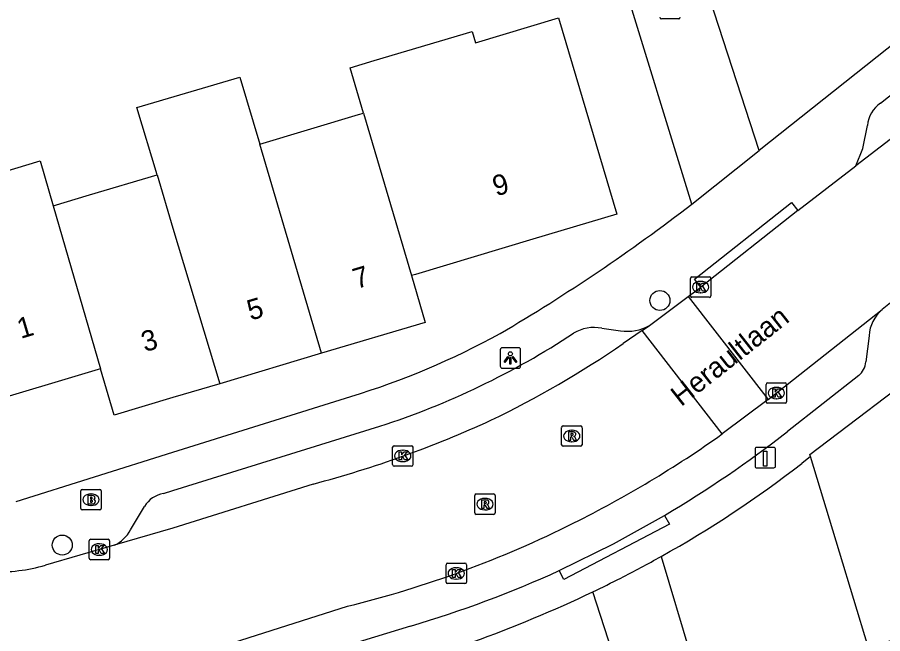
# Model space of a CAD drawing. Extents: x 157767 to 159171, y 387842 to 389425.
# Drawn here: x 158492.38 to 158534.75, y 388465.56 to 388495.71 of the extents above; entities that cross this region are included whole.
import ezdxf

# ---------------------------------------------------------------- set-up
doc = ezdxf.new("R2010")
doc.units = 0
for name, color, linetype in [('IMGEO_Boom', 7, 'Continuous'), ('IMGEO_Brandkraan', 7, 'Continuous'), ('IMGEO_Kolk', 7, 'Continuous'), ('IMGEO_Laadpaal', 7, 'Continuous'), ('IMGEO_Lichtpunt', 7, 'Continuous'), ('IMGEO_Muur', 7, 'Continuous'), ('IMGEO_Openbare_ruimte_label', 7, 'Continuous'), ('IMGEO_Pand', 7, 'Continuous'), ('IMGEO_Pand_nummerreeks', 7, 'Continuous'), ('IMGEO_Rijbaan_lokaal_open', 7, 'Continuous'), ('IMGEO_Rioolput', 7, 'Continuous'), ('IMGEO_Voetpad_open', 7, 'Continuous')]:
    doc.layers.add(name, color=color, linetype=linetype)

msp = doc.modelspace()

# ---------------------------------------------------------------- linework, layer by layer
at = {"layer": 'IMGEO_Boom'}
for centre in [(158523.843, 388481.856), (158494.578, 388469.892)]:
    msp.add_circle(centre, 0.489, dxfattribs=at)
at = {"layer": 'IMGEO_Brandkraan'}
for p, q in [((158495.56, 388472.611), (158496.412, 388472.611)), ((158495.485, 388471.685), (158495.485, 388472.537)), ((158495.973, 388472.391), (158495.998, 388472.391)), ((158496.486, 388472.537), (158496.486, 388471.685)), ((158495.996, 388471.831), (158495.971, 388471.831)), ((158496.412, 388471.611), (158495.56, 388471.611))]:
    msp.add_line(p, q, dxfattribs=at)
for points in [[(158495.56, 388472.611), (158496.412, 388472.611)], [(158495.485, 388471.685), (158495.485, 388472.537)], [(158495.833, 388472.311), (158495.833, 388471.911), (158496.046, 388471.911)], [(158496.064, 388472.311), (158495.833, 388472.311)], [(158496.012, 388472.23), (158495.958, 388472.23), (158495.958, 388472.154)], [(158496.486, 388472.537), (158496.486, 388471.685)], [(158495.958, 388472.154), (158496.011, 388472.154)], [(158496.02, 388472.078), (158495.958, 388472.078), (158495.958, 388471.997)], [(158495.958, 388471.997), (158496.02, 388471.997)], [(158496.412, 388471.611), (158495.56, 388471.611)]]:
    msp.add_lwpolyline(points, dxfattribs=at)
for centre, radius, start, end in [((158495.562, 388472.535), 0.0765, 91.552, 178.448), ((158495.562, 388472.535), 0.0765, 91.552, 178.448), ((158496.41, 388472.535), 0.0765, 1.552, 88.448), ((158496.41, 388472.535), 0.0765, 1.552, 88.448), ((158496.013, 388472.192), 0.0379, 267.8285, 90.9355), ((158496.068, 388472.166), 0.145, 59.4692, 91.5367), ((158496.093, 388472.213), 0.0922, 285.5137, 58.1501), ((158496.021, 388472.037), 0.0404, 269.8759, 90.5077), ((158496.052, 388472.162), 0.251, 268.6676, 293.5347), ((158496.098, 388472.021), 0.105, 301.3115, 78.989), ((158495.562, 388471.687), 0.0765, 181.552, 268.448), ((158495.562, 388471.687), 0.0765, 181.552, 268.448), ((158496.41, 388471.687), 0.0765, 271.552, 358.448), ((158496.41, 388471.687), 0.0765, 271.552, 358.448)]:
    msp.add_arc(centre, radius, start, end, dxfattribs=at)
for centre, major_axis, ratio, start_param, end_param in [((158495.972, 388472.111), (-0.387, 0.002), 0.722429, 4.712389, 7.853982), ((158495.997, 388472.111), (-0.39, 0.002), 0.717154, 1.570796, 4.712389)]:
    msp.add_ellipse(centre, major_axis=major_axis, ratio=ratio, start_param=start_param, end_param=end_param, dxfattribs=at)
at = {"layer": 'IMGEO_Kolk'}
for p, q in [((158524.766, 388495.639), (158523.914, 388495.639)), ((158525.335, 388482.087), (158525.335, 388482.939)), ((158525.41, 388483.013), (158526.262, 388483.013)), ((158525.823, 388482.793), (158525.848, 388482.793)), ((158526.336, 388482.939), (158526.336, 388482.087)), ((158526.262, 388482.013), (158525.41, 388482.013)), ((158525.846, 388482.233), (158525.821, 388482.233)), ((158529.043, 388476.903), (158529.043, 388477.755)), ((158529.118, 388477.829), (158529.97, 388477.829)), ((158530.044, 388477.755), (158530.044, 388476.903)), ((158529.531, 388477.609), (158529.556, 388477.609)), ((158529.554, 388477.049), (158529.529, 388477.049)), ((158529.97, 388476.829), (158529.118, 388476.829)), ((158510.826, 388474.754), (158511.678, 388474.754)), ((158510.751, 388473.828), (158510.751, 388474.68)), ((158511.239, 388474.534), (158511.264, 388474.534)), ((158511.752, 388474.68), (158511.752, 388473.828)), ((158511.262, 388473.974), (158511.237, 388473.974)), ((158511.678, 388473.754), (158510.826, 388473.754)), ((158495.895, 388469.248), (158495.895, 388470.1)), ((158495.97, 388470.174), (158496.822, 388470.174)), ((158496.896, 388470.1), (158496.896, 388469.248)), ((158496.383, 388469.954), (158496.408, 388469.954)), ((158496.406, 388469.394), (158496.381, 388469.394)), ((158496.822, 388469.174), (158495.97, 388469.174)), ((158513.369, 388468.078), (158513.369, 388468.93)), ((158513.444, 388469.004), (158514.296, 388469.004)), ((158514.37, 388468.93), (158514.37, 388468.078)), ((158513.857, 388468.784), (158513.882, 388468.784)), ((158514.296, 388468.004), (158513.444, 388468.004)), ((158513.88, 388468.224), (158513.855, 388468.224))]:
    msp.add_line(p, q, dxfattribs=at)
for points in [[(158524.766, 388495.639), (158523.914, 388495.639)], [(158525.335, 388482.087), (158525.335, 388482.939)], [(158525.41, 388483.013), (158526.262, 388483.013)], [(158526.336, 388482.939), (158526.336, 388482.087)], [(158525.656, 388482.713), (158525.779, 388482.713), (158525.779, 388482.562), (158525.909, 388482.713), (158526.073, 388482.713), (158525.927, 388482.562), (158526.08, 388482.313), (158525.928, 388482.313), (158525.843, 388482.477), (158525.779, 388482.41), (158525.779, 388482.313), (158525.656, 388482.313), (158525.656, 388482.713)], [(158526.262, 388482.013), (158525.41, 388482.013)], [(158529.043, 388476.903), (158529.043, 388477.755)], [(158529.118, 388477.829), (158529.97, 388477.829)], [(158530.044, 388477.755), (158530.044, 388476.903)], [(158529.364, 388477.529), (158529.487, 388477.529), (158529.487, 388477.378), (158529.617, 388477.529), (158529.781, 388477.529), (158529.635, 388477.378), (158529.788, 388477.129), (158529.636, 388477.129), (158529.551, 388477.293), (158529.487, 388477.226), (158529.487, 388477.129), (158529.364, 388477.129), (158529.364, 388477.529)], [(158529.97, 388476.829), (158529.118, 388476.829)], [(158510.826, 388474.754), (158511.678, 388474.754)], [(158510.751, 388473.828), (158510.751, 388474.68)], [(158511.072, 388474.454), (158511.195, 388474.454), (158511.195, 388474.303), (158511.325, 388474.454), (158511.489, 388474.454), (158511.343, 388474.303), (158511.496, 388474.054), (158511.344, 388474.054), (158511.259, 388474.218), (158511.195, 388474.151), (158511.195, 388474.054), (158511.072, 388474.054), (158511.072, 388474.454)], [(158511.752, 388474.68), (158511.752, 388473.828)], [(158511.678, 388473.754), (158510.826, 388473.754)], [(158495.895, 388469.248), (158495.895, 388470.1)], [(158495.97, 388470.174), (158496.822, 388470.174)], [(158496.896, 388470.1), (158496.896, 388469.248)], [(158496.216, 388469.874), (158496.339, 388469.874), (158496.339, 388469.723), (158496.469, 388469.874), (158496.633, 388469.874), (158496.487, 388469.723), (158496.64, 388469.474), (158496.488, 388469.474), (158496.403, 388469.638), (158496.339, 388469.571), (158496.339, 388469.474), (158496.216, 388469.474), (158496.216, 388469.874)], [(158496.822, 388469.174), (158495.97, 388469.174)], [(158513.369, 388468.078), (158513.369, 388468.93)], [(158513.444, 388469.004), (158514.296, 388469.004)], [(158514.37, 388468.93), (158514.37, 388468.078)], [(158513.69, 388468.704), (158513.813, 388468.704), (158513.813, 388468.553), (158513.943, 388468.704), (158514.107, 388468.704), (158513.961, 388468.553), (158514.114, 388468.304), (158513.962, 388468.304), (158513.877, 388468.468), (158513.813, 388468.401), (158513.813, 388468.304), (158513.69, 388468.304), (158513.69, 388468.704)], [(158514.296, 388468.004), (158513.444, 388468.004)]]:
    msp.add_lwpolyline(points, dxfattribs=at)
for centre, start, end in [((158523.916, 388495.715), 181.552, 268.448), ((158523.916, 388495.715), 181.552, 268.448), ((158524.764, 388495.715), 271.552, 358.448), ((158524.764, 388495.715), 271.552, 358.448), ((158525.412, 388482.937), 91.552, 178.448), ((158525.412, 388482.937), 91.552, 178.448), ((158526.26, 388482.937), 1.552, 88.448), ((158526.26, 388482.937), 1.552, 88.448), ((158525.412, 388482.089), 181.552, 268.448), ((158525.412, 388482.089), 181.552, 268.448), ((158526.26, 388482.089), 271.552, 358.448), ((158526.26, 388482.089), 271.552, 358.448), ((158529.12, 388477.753), 91.552, 178.448), ((158529.12, 388477.753), 91.552, 178.448), ((158529.968, 388477.753), 1.552, 88.448), ((158529.968, 388477.753), 1.552, 88.448), ((158529.12, 388476.905), 181.552, 268.448), ((158529.12, 388476.905), 181.552, 268.448), ((158529.968, 388476.905), 271.552, 358.448), ((158529.968, 388476.905), 271.552, 358.448), ((158510.828, 388474.678), 91.552, 178.448), ((158510.828, 388474.678), 91.552, 178.448), ((158511.676, 388474.678), 1.552, 88.448), ((158511.676, 388474.678), 1.552, 88.448), ((158510.828, 388473.83), 181.552, 268.448), ((158510.828, 388473.83), 181.552, 268.448), ((158511.676, 388473.83), 271.552, 358.448), ((158511.676, 388473.83), 271.552, 358.448), ((158495.972, 388470.098), 91.552, 178.448), ((158495.972, 388470.098), 91.552, 178.448), ((158496.82, 388470.098), 1.552, 88.448), ((158496.82, 388470.098), 1.552, 88.448), ((158495.972, 388469.25), 181.552, 268.448), ((158495.972, 388469.25), 181.552, 268.448), ((158496.82, 388469.25), 271.552, 358.448), ((158496.82, 388469.25), 271.552, 358.448), ((158513.446, 388468.928), 91.552, 178.448), ((158513.446, 388468.928), 91.552, 178.448), ((158514.294, 388468.928), 1.552, 88.448), ((158514.294, 388468.928), 1.552, 88.448), ((158513.446, 388468.08), 181.552, 268.448), ((158513.446, 388468.08), 181.552, 268.448), ((158514.294, 388468.08), 271.552, 358.448), ((158514.294, 388468.08), 271.552, 358.448)]:
    msp.add_arc(centre, 0.0765, start, end, dxfattribs=at)
for centre, major_axis, ratio, start_param, end_param in [((158525.822, 388482.513), (-0.387, 0.002), 0.722429, 4.712389, 7.853982), ((158525.847, 388482.513), (-0.39, 0.002), 0.717154, 1.570796, 4.712389), ((158529.53, 388477.329), (-0.387, 0.002), 0.722429, 4.712389, 7.853982), ((158529.555, 388477.329), (-0.39, 0.002), 0.717154, 1.570796, 4.712389), ((158511.238, 388474.254), (-0.387, 0.002), 0.722429, 4.712389, 7.853982), ((158511.263, 388474.254), (-0.39, 0.002), 0.717154, 1.570796, 4.712389), ((158496.382, 388469.674), (-0.387, 0.002), 0.722429, 4.712389, 7.853982), ((158496.407, 388469.674), (-0.39, 0.002), 0.717154, 1.570796, 4.712389), ((158513.856, 388468.504), (-0.387, 0.002), 0.722429, 4.712389, 7.853982), ((158513.881, 388468.504), (-0.39, 0.002), 0.717154, 1.570796, 4.712389)]:
    msp.add_ellipse(centre, major_axis=major_axis, ratio=ratio, start_param=start_param, end_param=end_param, dxfattribs=at)
at = {"layer": 'IMGEO_Laadpaal'}
for p, q in [((158528.5, 388474.587), (158528.5, 388473.746)), ((158528.5, 388474.587), (158528.5, 388473.746)), ((158529.416, 388474.671), (158528.575, 388474.671)), ((158529.416, 388474.671), (158528.575, 388474.671)), ((158529.5, 388473.755), (158529.5, 388474.596)), ((158529.5, 388473.755), (158529.5, 388474.596)), ((158528.584, 388473.671), (158529.425, 388473.671)), ((158528.584, 388473.671), (158529.425, 388473.671))]:
    msp.add_line(p, q, dxfattribs=at)
msp.add_lwpolyline([(158528.915, 388474.484), (158529.075, 388474.484), (158529.075, 388473.751), (158528.915, 388473.751), (158528.915, 388474.484)], dxfattribs=at)
for centre, start, end in [((158528.578, 388474.593), 92.4484, 184.2845), ((158528.578, 388474.593), 92.4484, 184.2845), ((158529.422, 388474.593), 2.4484, 94.2845), ((158529.422, 388474.593), 2.4484, 94.2845), ((158528.578, 388473.749), 182.4484, 274.2845), ((158528.578, 388473.749), 182.4484, 274.2845), ((158529.422, 388473.749), 272.4484, 4.2845), ((158529.422, 388473.749), 272.4484, 4.2845)]:
    msp.add_arc(centre, 0.0779, start, end, dxfattribs=at)
at = {"layer": 'IMGEO_Lichtpunt'}
for p, q in [((158516.024, 388479.449), (158516.024, 388478.642)), ((158516.024, 388479.449), (158516.024, 388478.642)), ((158516.926, 388479.544), (158516.118, 388479.544)), ((158516.926, 388479.544), (158516.118, 388479.544)), ((158517.02, 388478.642), (158517.02, 388479.449)), ((158517.02, 388478.642), (158517.02, 388479.449)), ((158516.118, 388478.548), (158516.926, 388478.548)), ((158516.118, 388478.548), (158516.926, 388478.548))]:
    msp.add_line(p, q, dxfattribs=at)
for points in [[(158516.398, 388479.113), (158516.437, 388479.085), (158516.249, 388478.823), (158516.211, 388478.85), (158516.398, 388479.113)], [(158516.5, 388479.065), (158516.547, 388479.065), (158516.547, 388478.743), (158516.5, 388478.743), (158516.5, 388479.065)], [(158516.61, 388479.085), (158516.648, 388479.112), (158516.835, 388478.85), (158516.796, 388478.822), (158516.61, 388479.085)]]:
    msp.add_lwpolyline(points, dxfattribs=at)
msp.add_circle((158516.523, 388479.247), 0.0994, dxfattribs=at)
for centre, start, end in [((158516.118, 388479.449), 90, 180), ((158516.118, 388479.449), 90, 180), ((158516.926, 388479.449), 0, 90), ((158516.926, 388479.449), 0, 90), ((158516.118, 388478.642), 180, 270), ((158516.118, 388478.642), 180, 270), ((158516.926, 388478.642), 270, 0), ((158516.926, 388478.642), 270, 360)]:
    msp.add_arc(centre, 0.0946, start, end, dxfattribs=at)
at = {"layer": 'IMGEO_Muur'}
msp.add_lwpolyline([(158531.216, 388474.217), (158530.79, 388473.88)], dxfattribs=at)
for centre, radius, start, end in [((158496.47, 388518.37), 56.189, 299.2208, 307.6473), ((158492.66, 388526.252), 64.944, 284.20516, 295.44312)]:
    msp.add_arc(centre, radius, start, end, dxfattribs=at)
at = {"layer": 'IMGEO_Pand'}
for points in [[(158509.326, 388491.024), (158508.67, 388493.244), (158509.851, 388493.596), (158514.642, 388495.025), (158514.807, 388494.47), (158518.875, 388495.683), (158521.74, 388486.079), (158517.624, 388484.851), (158511.876, 388483.137), (158511.675, 388483.077)], [(158499.218, 388488.009), (158498.229, 388491.3), (158503.277, 388492.791), (158504.247, 388489.509)], [(158504.247, 388489.509), (158509.089, 388490.953), (158509.326, 388491.024)], [(158509.326, 388491.024), (158511.675, 388483.077)], [(158507.272, 388479.274), (158504.247, 388489.509)], [(158496.458, 388478.514), (158496.341, 388478.479), (158490.5, 388476.736), (158487.47, 388486.892), (158492.262, 388488.321), (158493.492, 388488.687), (158494.132, 388486.491)], [(158494.132, 388486.491), (158495.906, 388487.021), (158499.218, 388488.009)], [(158499.218, 388488.009), (158500, 388485.404), (158502.288, 388477.787)], [(158494.132, 388486.491), (158496.458, 388478.514)], [(158511.675, 388483.077), (158512.351, 388480.789), (158507.272, 388479.274)], [(158507.272, 388479.274), (158502.288, 388477.787)], [(158531.216, 388474.217), (158531.184, 388474.322), (158537.207, 388478.892)], [(158502.288, 388477.787), (158500, 388477.105), (158497.119, 388476.246), (158496.458, 388478.514)], [(158536.946, 388465.685), (158534.047, 388464.907), (158532.639, 388469.539), (158531.216, 388474.217)]]:
    msp.add_lwpolyline(points, dxfattribs=at)
at = {"layer": 'IMGEO_Rijbaan_lokaal_open'}
for points in [[(158554.643, 388504.961), (158552.673, 388503.3), (158548.496, 388500), (158544.005, 388496.564), (158533.442, 388488.45)], [(158528.703, 388489.192), (158525.195, 388500), (158525.054, 388500.453), (158526.647, 388500.857)], [(158525.408, 388486.574), (158521.969, 388497.768), (158520.453, 388497.307)], [(158525.408, 388486.574), (158528.703, 388489.192)], [(158530.602, 388486.268), (158533.442, 388488.45)], [(158530.602, 388486.268), (158525.838, 388482.507)], [(158525.224, 388482.047), (158525.838, 388482.507)], [(158523.338, 388480.632), (158525.224, 388482.047)], [(158525.224, 388482.047), (158529.135, 388477.009)], [(158535.297, 388481.867), (158534.729, 388481.412)], [(158529.135, 388477.009), (158534.729, 388481.412)], [(158522.971, 388480.383), (158522.048, 388479.758)], [(158522.971, 388480.383), (158523.338, 388480.632)], [(158526.896, 388475.327), (158522.971, 388480.383)], [(158529.135, 388477.009), (158526.896, 388475.327)], [(158506.863, 388472.878), (158500, 388470.717), (158497.116, 388469.881)], [(158497.116, 388469.881), (158493.757, 388468.908)], [(158523.9, 388469.331), (158525.36, 388464.466)], [(158522.073, 388462.924), (158520.561, 388467.607)], [(158500, 388464.178), (158508.551, 388466.9)]]:
    msp.add_lwpolyline(points, dxfattribs=at)
for centre, radius, start, end in [((158494.898, 388519.118), 47.815, 295.6097, 304.5971), ((158493.184, 388524.7), 53.597, 284.7861, 294.6824), ((158495.101, 388520.193), 54.99, 296.4918, 305.3243), ((158496.02, 388518.045), 52.658, 283.7672, 296.6394), ((158477.309, 388554.181), 96.8, 297.44304, 298.77104), ((158491.397, 388477.079), 8.504, 268.0565, 286.1083), ((158489.85, 388531.946), 71.293, 295.51655, 296.73392)]:
    msp.add_arc(centre, radius, start, end, dxfattribs=at)
at = {"layer": 'IMGEO_Rioolput'}
for p, q in [((158519.027, 388474.8), (158519.027, 388475.652)), ((158519.102, 388475.726), (158519.954, 388475.726)), ((158520.028, 388475.652), (158520.028, 388474.8)), ((158519.515, 388475.506), (158519.54, 388475.506)), ((158519.954, 388474.726), (158519.102, 388474.726)), ((158519.538, 388474.946), (158519.513, 388474.946)), ((158514.775, 388471.468), (158514.775, 388472.32)), ((158514.85, 388472.394), (158515.702, 388472.394)), ((158515.263, 388472.174), (158515.288, 388472.174)), ((158515.776, 388472.32), (158515.776, 388471.468)), ((158515.702, 388471.394), (158514.85, 388471.394)), ((158515.286, 388471.614), (158515.261, 388471.614))]:
    msp.add_line(p, q, dxfattribs=at)
for points in [[(158519.027, 388474.8), (158519.027, 388475.652)], [(158519.102, 388475.726), (158519.954, 388475.726)], [(158520.028, 388475.652), (158520.028, 388474.8)], [(158519.616, 388475.424), (158519.364, 388475.426), (158519.364, 388475.026)], [(158519.364, 388475.026), (158519.488, 388475.026), (158519.488, 388475.188), (158519.499, 388475.188)], [(158519.542, 388475.345), (158519.488, 388475.345), (158519.488, 388475.264)], [(158519.488, 388475.264), (158519.54, 388475.264)], [(158519.546, 388475.159), (158519.617, 388475.026), (158519.757, 388475.026), (158519.692, 388475.152)], [(158519.954, 388474.726), (158519.102, 388474.726)], [(158514.775, 388471.468), (158514.775, 388472.32)], [(158514.85, 388472.394), (158515.702, 388472.394)], [(158515.776, 388472.32), (158515.776, 388471.468)], [(158515.364, 388472.092), (158515.112, 388472.094), (158515.112, 388471.694)], [(158515.112, 388471.694), (158515.236, 388471.694), (158515.236, 388471.856), (158515.247, 388471.856)], [(158515.29, 388472.013), (158515.236, 388472.013), (158515.236, 388471.932)], [(158515.236, 388471.932), (158515.288, 388471.932)], [(158515.294, 388471.827), (158515.365, 388471.694), (158515.505, 388471.694), (158515.44, 388471.82)], [(158515.702, 388471.394), (158514.85, 388471.394)]]:
    msp.add_lwpolyline(points, dxfattribs=at)
for centre, radius, start, end in [((158519.104, 388475.65), 0.0765, 91.552, 178.448), ((158519.104, 388475.65), 0.0765, 91.552, 178.448), ((158519.952, 388475.65), 0.0765, 1.552, 88.448), ((158519.952, 388475.65), 0.0765, 1.552, 88.448), ((158519.498, 388475.135), 0.0533, 26.0293, 88.6989), ((158519.524, 388475.453), 0.19, 274.7715, 282.9687), ((158519.548, 388475.249), 0.0964, 77.0061, 93.1865), ((158519.562, 388475.306), 0.0378, 276.6634, 79.6772), ((158519.615, 388475.314), 0.109, 350.3612, 89.416), ((158519.613, 388475.314), 0.112, 277.5842, 350.9817), ((158519.597, 388475.099), 0.108, 29.5134, 73.7905), ((158519.104, 388474.802), 0.0765, 181.552, 268.448), ((158519.104, 388474.802), 0.0765, 181.552, 268.448), ((158519.952, 388474.802), 0.0765, 271.552, 358.448), ((158519.952, 388474.802), 0.0765, 271.552, 358.448), ((158514.852, 388472.318), 0.0765, 91.552, 178.448), ((158514.852, 388472.318), 0.0765, 91.552, 178.448), ((158515.7, 388472.318), 0.0765, 1.552, 88.448), ((158515.7, 388472.318), 0.0765, 1.552, 88.448), ((158515.246, 388471.803), 0.0533, 26.0293, 88.6989), ((158515.272, 388472.121), 0.19, 274.7715, 282.9687), ((158515.296, 388471.917), 0.0964, 77.0061, 93.1865), ((158515.31, 388471.974), 0.0378, 276.6634, 79.6772), ((158515.363, 388471.982), 0.109, 350.3612, 89.416), ((158515.361, 388471.982), 0.112, 277.5842, 350.9817), ((158515.345, 388471.767), 0.108, 29.5134, 73.7905), ((158514.852, 388471.47), 0.0765, 181.552, 268.448), ((158514.852, 388471.47), 0.0765, 181.552, 268.448), ((158515.7, 388471.47), 0.0765, 271.552, 358.448), ((158515.7, 388471.47), 0.0765, 271.552, 358.448)]:
    msp.add_arc(centre, radius, start, end, dxfattribs=at)
for centre, major_axis, ratio, start_param, end_param in [((158519.514, 388475.226), (-0.387, 0.002), 0.722429, 4.712389, 7.853982), ((158519.539, 388475.226), (-0.39, 0.002), 0.717154, 1.570796, 4.712389), ((158515.262, 388471.894), (-0.387, 0.002), 0.722429, 4.712389, 7.853982), ((158515.287, 388471.894), (-0.39, 0.002), 0.717154, 1.570796, 4.712389)]:
    msp.add_ellipse(centre, major_axis=major_axis, ratio=ratio, start_param=start_param, end_param=end_param, dxfattribs=at)
at = {"layer": 'IMGEO_Voetpad_open'}
for points in [[(158540.094, 388562.995), (158555.559, 388510.466), (158542.312, 388500.002), (158528.703, 388489.192)], [(158534.638, 388491.512), (158545.352, 388500), (158550.819, 388504.332)], [(158533.442, 388488.45), (158533.778, 388489.302), (158534.005, 388490.419)], [(158525.838, 388482.507), (158525.529, 388482.899), (158530.293, 388486.66), (158530.602, 388486.268)], [(158520.993, 388480.5), (158521.907, 388480.374)], [(158534.081, 388480.132), (158533.926, 388478.851)], [(158533.575, 388478.183), (158530.091, 388475.444)], [(158492.327, 388472.026), (158500, 388474.43), (158508.713, 388477.16)], [(158499.536, 388472.421), (158500, 388472.565), (158510.132, 388475.711)], [(158531.216, 388474.217), (158530.79, 388473.88)], [(158497.914, 388470.641), (158498.598, 388471.785)], [(158524.067, 388471.345), (158524.31, 388470.91), (158519.139, 388468.201), (158518.907, 388468.643)], [(158518.907, 388468.643), (158521.563, 388469.944), (158524.067, 388471.345)], [(158511.637, 388465.929), (158502.977, 388463.282)]]:
    msp.add_lwpolyline(points, dxfattribs=at)
for centre, radius, start, end in [((158535.489, 388490.289), 1.49, 124.8428, 175.0035), ((158469.541, 388559.278), 91.69, 300.46404, 307.53962), ((158535.914, 388480.008), 1.838, 130.1722, 176.1262), ((158497.325, 388514.361), 38.905, 287.0207, 298.732), ((158498.25, 388512.641), 38.794, 287.8361, 303.407), ((158520.614, 388478.601), 1.936, 78.717, 121.28), ((158522.231, 388482.672), 2.321, 261.9649, 298.4756), ((158532.908, 388478.96), 1.024, 310.6647, 353.896), ((158494.794, 388520.841), 57.504, 300.60074, 307.86552), ((158496.47, 388518.37), 56.189, 299.2208, 307.6473), ((158499.802, 388471.019), 1.427, 100.7431, 147.5345), ((158496.5, 388471.327), 1.572, 293.0853, 334.1204), ((158496.169, 388518.456), 54.757, 286.408, 294.5347), ((158492.66, 388526.252), 64.944, 284.20516, 295.44312)]:
    msp.add_arc(centre, radius, start, end, dxfattribs=at)

# ---------------------------------------------------------------- texts
at = {"layer": 'IMGEO_Openbare_ruimte_label'}
msp.add_text('Heraultlaan', height=1, rotation=38.2216, dxfattribs=at).set_placement((158524.88, 388476.638))
at = {"layer": 'IMGEO_Pand_nummerreeks'}
for s, rotation, p in [('9', 16.61, (158515.825, 388486.945)), ('7', 16.61, (158508.985, 388482.415)), ('5', 16.6092, (158503.803, 388480.869)), ('1', 16.6158, (158492.545, 388479.977)), ('3', 16.61, (158498.623, 388479.325))]:
    msp.add_text(s, height=1, rotation=rotation, dxfattribs=at).set_placement(p)

doc.saveas('drawing.dxf')
